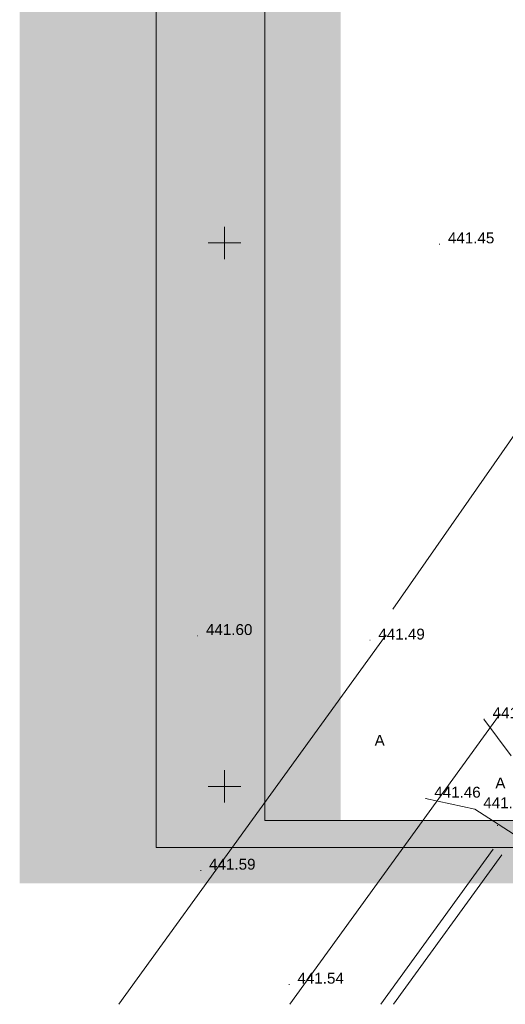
# Model space of a CAD drawing. Header units: millimetres. Extents: x 918404 to 1362154, y 4120617 to 4364104.
# Tile 593 of 649: x 1305924 to 1314864, y 4223506 to 4241626. Entities that reach past the tile are written whole.
import ezdxf

# ---------------------------------------------------------------- set-up
doc = ezdxf.new("R2010")
doc.units = ezdxf.units.MM
doc.header["$MEASUREMENT"] = 0
for name, color, linetype, lineweight in [('(001) Сетка_Ном._пера__132', 132, 'Continuous', 18), ('(004) Точки рельефа_Ном._пера__7', 7, 'Continuous', 18), ('(007) Здания_Ном._пера__7', 7, 'Continuous', 18), ('0_Ном._пера__174', 174, 'Continuous', 18), ('0_Ном._пера__255', 255, 'Continuous', 18)]:
    doc.layers.add(name, color=color, linetype=linetype, lineweight=lineweight)
doc.layers.add('(004) Точки рельефа_Ном._пера__252', color=7, linetype='Continuous', lineweight=18, true_color=0x929292)
doc.layers.add('(025) Дорога_Ном._пера__252', color=7, linetype='Continuous', lineweight=18, true_color=0x929292)
doc.styles.add('СГЕНЕРИР_СТИЛЬ_1', font='arial.ttf')

msp = doc.modelspace()

# ---------------------------------------------------------------- hatches: boundary and pattern name
at = {"layer": '0_Ном._пера__255', "linetype": 'Continuous'}
h = msp.add_hatch(color=256, dxfattribs=at)
h.paths.add_polyline_path([(1305924.1, 4258287.1), (1305924.1, 4225729.3), (1351126, 4225729.3), (1351126, 4258287.1)])
h.paths.add_polyline_path([(1311830.5, 4226891.6), (1311830.5, 4254335.7), (1335731.4, 4254335.7), (1335731.4, 4246766.4), (1336968.5, 4246766.4), (1336968.5, 4232899.9), (1330513.3, 4232899.9), (1330513.3, 4226891.6)], flags=0)

# ---------------------------------------------------------------- linework, layer by layer
at = {"layer": '(001) Сетка_Ном._пера__132', "linetype": 'Continuous'}
for p, q in [((1309696.4, 4237816.9), (1309696.4, 4237216.9)), ((1309396.4, 4237516.9), (1309996.4, 4237516.9)), ((1309696.4, 4227816.9), (1309696.4, 4227216.9)), ((1309396.4, 4227516.9), (1309996.4, 4227516.9))]:
    msp.add_line(p, q, dxfattribs=at)
at = {"layer": '(004) Точки рельефа_Ном._пера__7', "linetype": 'Continuous'}
for p, q in [((1313648.4, 4237495.9), (1313658.4, 4237495.9)), ((1309194.9, 4230290), (1309204.9, 4230290)), ((1312368, 4230204.8), (1312378, 4230204.8)), ((1314470.9, 4228754.7), (1314480.9, 4228754.7)), ((1313397.3, 4227295.3), (1313407.3, 4227295.3)), ((1314299.9, 4227100), (1314309.9, 4227100)), ((1314714.5, 4226795), (1314724.5, 4226795)), ((1309252.4, 4225969.9), (1309262.4, 4225969.9)), ((1310878.6, 4223871.7), (1310888.6, 4223871.7))]:
    msp.add_line(p, q, dxfattribs=at)
at = {"layer": '(007) Здания_Ном._пера__7', "linetype": 'Continuous'}
for p, q in [((1331511, 4257610.5), (1312791, 4230779.8)), ((1312669.1, 4230303.7), (1307746.4, 4223505.9)), ((1314771.7, 4228854), (1310898.8, 4223505.9)), ((1314470.9, 4228754.7), (1314970.2, 4228076.8)), ((1313397.3, 4227295.3), (1314299.9, 4227100)), ((1314299.9, 4227100), (1315637.7, 4226237.7)), ((1314641.2, 4226359.1), (1312575, 4223505.9)), ((1314799.2, 4226259), (1312805.5, 4223505.9))]:
    msp.add_line(p, q, dxfattribs=at)
at = {"layer": '0_Ном._пера__174', "linetype": 'Continuous', "flags": 128}
for points in [[(1308437.1, 4226391.6), (1308437.1, 4255671.6), (1350437.1, 4255671.6), (1350437.1, 4226391.6)], [(1310437.1, 4255171.6), (1349937.1, 4255171.6), (1349937.1, 4226891.6), (1310437.1, 4226891.6)]]:
    msp.add_lwpolyline(points, close=True, dxfattribs=at)

# ---------------------------------------------------------------- texts
at = {"layer": '(004) Точки рельефа_Ном._пера__252', "linetype": 'Continuous', "char_height": 200, "attachment_point": 7, "rotation": 0.00244, "style": 'СГЕНЕРИР_СТИЛЬ_1'}
for s, insert in [('{441.45}', (1313807.1, 4237507.3)), ('{441.60}', (1309353.6, 4230299.5)), ('{441.49}', (1312526.7, 4230216.8)), ('{441.42}', (1314629.6, 4228769.5)), ('{441.46}', (1313555.9, 4227306.8)), ('{441.43}', (1314458.6, 4227111.3)), ('{441.59}', (1309411.1, 4225981.4)), ('{441.54}', (1311037.2, 4223883.7))]:
    msp.add_mtext(s, dxfattribs=dict(at, insert=insert))
at = {"layer": '(025) Дорога_Ном._пера__252', "linetype": 'Continuous', "char_height": 200, "attachment_point": 7, "style": 'СГЕНЕРИР_СТИЛЬ_1'}
for insert in [(1312457.7, 4228265.1), (1314680.2, 4227479)]:
    msp.add_mtext('{A}', dxfattribs=dict(at, insert=insert))

doc.saveas('drawing.dxf')
